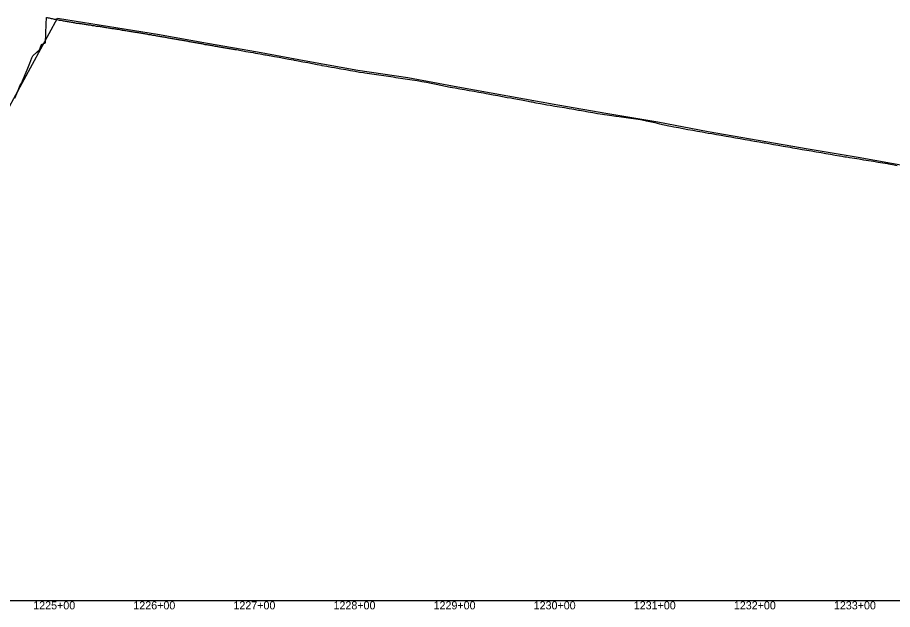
# Model space of a CAD drawing. Extents: x -3793 to 50787, y -1075 to 6138.
# Drawn here: x 9837 to 10712, y 2991 to 3582 of the extents above; entities that cross this region are included whole.
import ezdxf

# ---------------------------------------------------------------- set-up
doc = ezdxf.new("R2010")
doc.units = 0
for name, color, linetype in [('RD_DDB_Profile_EX', 7, 'Continuous'), ('RD_DDB_Profile_PR', 7, 'Continuous'), ('RD_DDB_StaTX', 7, 'Continuous'), ('RD_GPK_Profile_Cell', 7, 'Continuous')]:
    doc.layers.add(name, color=color, linetype=linetype)

msp = doc.modelspace()

# ---------------------------------------------------------------- linework, layer by layer
at = {"layer": 'RD_DDB_Profile_EX'}
for points in [[(9834.61096, 3501.2896), (9837.618951, 3508.38502), (9839.893458, 3513.74946), (9841.581948, 3516.716615), (9842.368427, 3518.553745), (9847.117904, 3529.645745), (9849.881463, 3536.098465), (9851.86738, 3541.539955), (9852.651906, 3543.68932), (9856.616856, 3547.10827), (9859.263828, 3549.389485), (9861.366333, 3554.848615), (9865.381285, 3556.42332), (9866.115809, 3575.222235), (9866.442555, 3581.79077), (9867.04793, 3581.73894), (9868.055562, 3581.53661), (9869.038529, 3581.43695), (9870.053319, 3581.23251), (9871.035677, 3580.93611), (9872.051321, 3580.826795), (9873.045729, 3580.326455), (9874.034441, 3580.175715), (9875.052443, 3580.069135), (9875.614762, 3579.98365), (9876.031586, 3579.920055), (9877.030304, 3579.718775), (9878.049961, 3579.51438), (9879.04926, 3579.30988), (9880.029091, 3579.2052), (9880.364238, 3579.13728), (9881.036182, 3579.002515), (9882.035056, 3578.80081), (9883.033843, 3578.64547), (9884.032851, 3578.44388), (9885.113715, 3578.28242), (9886.038881, 3578.18303), (9887.03277, 3577.932635), (9888.031859, 3577.727785), (9889.030794, 3577.572775), (9890.029632, 3577.370955), (9891.028628, 3577.216965), (9892.036065, 3577.013065), (9893.035242, 3576.85566), (9894.028928, 3576.7009), (9894.612667, 3576.581715), (9895.028149, 3576.48914), (9896.027216, 3576.288335), (9897.026492, 3576.18381), (9898.033407, 3576.081695), (9898.904467, 3576.03656), (9899.362144, 3575.944625), (9899.900567, 3575.83829), (9900.901017, 3575.68808), (9901.897154, 3575.53122), (9902.897964, 3575.48105), (9904.11162, 3575.249815), (9904.902888, 3575.128105), (9905.899114, 3574.924795), (9906.900226, 3574.78044), (9907.896244, 3574.58328), (9908.897, 3574.484775), (9909.901371, 3574.32695), (9910.902579, 3574.175755), (9911.898691, 3573.925955), (9912.899535, 3573.77694), (9913.895892, 3573.66859), (9914.896981, 3573.423075), (9915.901668, 3573.318855), (9916.904393, 3573.21504), (9917.900698, 3573.099595), (9918.360049, 3573.052315), (9918.89668, 3572.99696), (9919.897936, 3572.84692), (9920.894352, 3572.691645)], [(9920.894352, 3572.691645), (9921.903859, 3572.489575), (9923.109525, 3572.329075), (9923.659105, 3572.197195), (9924.657812, 3572.00366), (9925.664673, 3571.89951), (9926.663374, 3571.70814), (9927.859002, 3571.49152), (9928.660422, 3571.41018), (9929.659116, 3571.313975), (9930.657805, 3571.11778), (9931.661888, 3570.972785), (9932.660267, 3570.8267), (9933.658955, 3570.674495), (9934.65764, 3570.576045), (9935.656321, 3570.3829), (9936.654716, 3570.13799), (9937.653397, 3570.08606), (9938.660079, 3570.031515), (9939.658763, 3569.737585), (9940.657178, 3569.59201), (9941.655862, 3569.49156), (9942.107431, 3569.289405), (9942.654547, 3569.054875), (9943.653233, 3569.049105), (9944.651917, 3568.901145), (9945.650351, 3568.79877), (9946.856907, 3568.578665), (9947.653176, 3568.460125), (9948.651867, 3568.262905), (9949.650482, 3568.11442), (9950.64917, 3567.96439), (9951.647857, 3567.814365), (9952.654607, 3567.66272), (9953.653081, 3567.51209), (9954.651783, 3567.31415), (9955.650485, 3567.1662), (9956.649191, 3567.01531), (9957.318388, 3566.86822), (9958.317891, 3566.722805), (9959.321665, 3566.62133), (9960.311996, 3566.523925), (9961.315918, 3566.32872), (9962.311471, 3566.13179), (9963.310119, 3565.93361), (9964.305669, 3565.83896), (9965.309549, 3565.592935), (9965.854813, 3565.45898), (9966.305244, 3565.349005), (9967.304061, 3565.198725), (9968.29969, 3565.003235), (9969.303611, 3564.95165), (9970.302427, 3564.752245), (9970.604289, 3564.677875), (9971.298222, 3564.507335), (9972.302307, 3564.30876), (9973.298028, 3564.163485), (9974.297036, 3564.010645), (9975.353765, 3563.80635), (9976.29679, 3563.66614), (9977.287518, 3563.51588), (9978.29171, 3563.31742), (9979.287607, 3563.07137), (9980.291822, 3562.871925), (9981.282419, 3562.719325), (9982.286804, 3562.520175), (9983.460307, 3562.37049), (9984.464694, 3562.2189), (9984.852718, 3562.141965), (9985.460741, 3562.021685), (9986.462123, 3561.82756), (9987.466465, 3561.628405), (9988.462542, 3561.43151), (9989.602194, 3561.25374), (9990.463157, 3561.08116), (9991.459314, 3560.980675), (9992.455547, 3560.7324), (9993.459903, 3560.63029), (9994.456069, 3560.530475), (9995.452388, 3560.281495), (9996.456952, 3560.129335), (9997.453196, 3559.928145), (9998.451957, 3559.77855), (9999.101147, 3559.64793), (9999.456541, 3559.57626), (10000.452922, 3559.425945), (10001.454489, 3559.229795), (10002.459194, 3559.02698), (10003.455574, 3558.875915), (10003.850623, 3558.816295), (10004.451898, 3558.72445), (10005.456792, 3558.520115), (10006.453294, 3558.36826), (10007.449713, 3558.168765), (10008.6001, 3557.935875), (10009.451068, 3557.763625), (10010.456072, 3557.60938), (10011.452607, 3557.45756), (10012.449242, 3557.30675), (10013.454254, 3557.10052), (10014.450846, 3556.99707)], [(10014.450846, 3556.99707), (10015.452781, 3556.79604), (10016.457782, 3556.64188), (10017.454547, 3556.439345), (10018.099052, 3556.308325), (10018.451362, 3556.239855), (10019.456595, 3556.084215), (10020.539358, 3555.889965), (10021.533127, 3555.692665), (10022.532114, 3555.499785), (10022.848529, 3555.406715), (10023.531172, 3555.20727), (10024.524925, 3555.009135), (10025.523858, 3554.963555), (10026.531284, 3554.864715), (10027.598005, 3554.657005), (10028.511276, 3554.52463), (10029.511221, 3554.32999), (10030.50525, 3554.08052), (10031.505194, 3553.93582), (10032.517634, 3553.78841), (10033.507127, 3553.589095), (10034.507177, 3553.34412), (10035.507054, 3553.24671), (10036.507004, 3553.100555), (10037.096958, 3552.952515), (10037.501098, 3552.85192), (10038.500988, 3552.65302), (10039.50094, 3552.457155), (10040.50309, 3552.353685), (10041.502985, 3552.157325), (10041.846434, 3552.072555), (10042.502941, 3551.9109), (10043.49703, 3551.760135), (10044.496937, 3551.463765), (10045.496894, 3551.465), (10046.595911, 3551.347845), (10047.498957, 3551.21208), (10048.498923, 3551.014295), (10049.493015, 3550.714355), (10050.492935, 3550.61571), (10051.492959, 3550.36771), (10052.487064, 3550.21524), (10053.486994, 3550.11594), (10054.486969, 3549.867045), (10055.521005, 3549.806855), (10056.094863, 3549.70643), (10060.84434, 3548.87202), (10064.048239, 3548.307135), (10065.593816, 3548.0345), (10070.343292, 3547.193505), (10072.987405, 3546.72353), (10075.092769, 3546.34932), (10079.842245, 3545.501935), (10084.591721, 3544.65135), (10085.528852, 3544.482885), (10089.005373, 3543.857995), (10089.341198, 3543.79763), (10094.090674, 3542.94079), (10098.84015, 3542.080805), (10103.589627, 3541.21768), (10108.339103, 3540.35142), (10113.088579, 3539.482025), (10113.993499, 3539.31886), (10116.272012, 3538.88684), (10117.838056, 3538.589185), (10122.587532, 3537.683495), (10127.337009, 3536.774845), (10132.086485, 3535.86323), (10136.835961, 3534.94866), (10141.085013, 3534.12853), (10141.585438, 3534.039905), (10146.334914, 3533.195905), (10147.900887, 3532.91667), (10151.08439, 3532.352135), (10154.170468, 3531.801415), (10155.833867, 3531.50478), (10160.583343, 3530.653635), (10165.332819, 3529.79832), (10170.082296, 3528.938835), (10174.831772, 3528.075185), (10179.061377, 3527.302235), (10179.581248, 3527.23003), (10182.972014, 3526.75252), (10184.330725, 3526.561695), (10189.080201, 3525.89195), (10193.829677, 3525.21952), (10198.579154, 3524.5444), (10203.32863, 3523.8666), (10208.078106, 3523.17875), (10212.827583, 3522.462895), (10215.423454, 3522.0574), (10217.577059, 3521.73063), (10222.326536, 3521.00953), (10227.076012, 3520.287985), (10231.825488, 3519.56599), (10236.574965, 3518.843555), (10240.170596, 3518.287185), (10241.324441, 3518.05617), (10246.073917, 3517.11515), (10250.823394, 3516.166055)], [(10250.823394, 3516.166055), (10255.57287, 3515.216485), (10260.322346, 3514.26644), (10265.071823, 3513.31593), (10269.821299, 3512.364945), (10270.63564, 3512.208435), (10272.124457, 3511.952555), (10274.570775, 3511.530575), (10279.320252, 3510.710425), (10284.069728, 3509.88939), (10288.819204, 3509.067475), (10293.568681, 3508.24468), (10296.745638, 3507.694405), (10298.318157, 3507.403405), (10303.067634, 3506.523415), (10305.652495, 3506.05248), (10307.81711, 3505.65156), (10312.566586, 3504.77014), (10317.316063, 3503.886995), (10322.065539, 3503.00212), (10326.815015, 3502.11552), (10330.363556, 3501.45481), (10331.564492, 3501.2309), (10336.934586, 3500.231155), (10341.063444, 3499.457175), (10345.812921, 3498.56443), (10350.562397, 3497.66926), (10351.571819, 3497.47849), (10355.311873, 3496.768595), (10360.06135, 3495.863885), (10361.660419, 3495.559815), (10364.810826, 3495.03228), (10366.419519, 3494.762125), (10369.560302, 3494.23413), (10374.309779, 3493.43261), (10379.059255, 3492.628), (10383.808732, 3491.82031), (10388.558208, 3491.00954), (10391.362609, 3490.52764), (10393.307684, 3490.195845), (10398.057161, 3489.38253), (10398.886343, 3489.239355), (10402.806637, 3488.565415), (10407.556113, 3487.74575), (10412.30559, 3486.92292), (10417.055066, 3486.09692), (10421.804542, 3485.267755), (10423.834795, 3484.916005), (10426.554019, 3484.557455), (10431.303495, 3483.927995), (10435.208515, 3483.388135), (10436.052971, 3483.275565), (10440.802448, 3482.638695), (10445.551924, 3481.99808), (10450.3014, 3481.353725), (10455.050877, 3480.705635), (10459.982099, 3480.006455), (10464.549829, 3478.990525), (10465.567137, 3478.78741), (10469.299306, 3477.95339), (10474.048782, 3476.8885), (10478.798259, 3475.820085), (10483.547735, 3474.748145), (10488.297211, 3473.672685), (10490.291986, 3473.249685), (10493.046688, 3472.751465), (10497.796164, 3471.88934), (10502.54564, 3471.031925), (10507.295117, 3470.16356), (10512.044593, 3469.29225), (10516.794069, 3468.417995), (10521.543546, 3467.5408), (10527.331218, 3466.473835), (10531.042498, 3465.8499), (10535.791975, 3465.048495), (10540.541451, 3464.24416), (10545.394843, 3463.41546), (10550.040404, 3462.623205), (10554.78988, 3461.81021), (10559.539357, 3460.99421), (10564.288833, 3460.1752), (10569.038309, 3459.353185), (10570.21671, 3459.14425), (10573.787786, 3458.523185), (10578.537262, 3457.694075), (10583.286738, 3456.86186), (10584.337263, 3456.67577), (10588.036215, 3456.02534), (10592.785691, 3455.18704), (10597.535167, 3454.345585), (10602.284644, 3453.50099), (10607.03412, 3452.65325), (10609.280141, 3452.25028), (10611.783596, 3451.824845), (10616.533073, 3451.014475), (10621.282549, 3450.200865), (10626.032025, 3449.384015), (10630.781502, 3448.563925), (10633.757415, 3448.048045), (10635.530978, 3447.7406), (10640.280455, 3446.91405)], [(10640.280455, 3446.91405), (10645.029931, 3446.084265), (10649.779407, 3445.251245), (10654.528884, 3444.414995), (10658.796669, 3443.65973), (10659.27836, 3443.58503), (10664.027836, 3442.845015), (10665.62232, 3442.5954), (10668.777313, 3442.09581), (10673.526789, 3441.341925), (10678.276265, 3440.58624), (10682.712889, 3439.86768), (10683.025742, 3439.817665), (10687.775218, 3439.057435), (10692.524694, 3438.296295), (10697.274171, 3437.53424), (10702.023647, 3436.771275), (10706.773123, 3436.007405), (10707.536259, 3435.87992), (10711.5226, 3435.037695), (10716.272076, 3434.033025)]]:
    msp.add_lwpolyline(points, dxfattribs=at)
at = {"layer": 'RD_DDB_Profile_PR'}
msp.add_lwpolyline([(9827.33, 3489.4465), (9877.33, 3581.2585), (9927.33, 3573.1875), (9977.33, 3565.1075), (10027.33, 3556.309), (10077.33, 3547.55), (10127.33, 3538.376), (10177.33, 3529.2185), (10227.33, 3521.8495), (10277.33, 3512.654), (10327.33, 3503.6195), (10377.33, 3494.521), (10427.33, 3486.0545), (10477.33, 3477.7505), (10527.33, 3468.074), (10577.33, 3459.505), (10627.33, 3450.76), (10677.33, 3442.337), (10727.33, 3433.3195)], dxfattribs=at)
at = {"layer": 'RD_GPK_Profile_Cell'}
msp.add_line((1000, 3000), (46549.603806, 3000), dxfattribs=at)

# ---------------------------------------------------------------- texts
at = {"layer": 'RD_DDB_StaTX'}
for s, p in [('1225+00', (9853.125471, 2991)), ('1225+00', (9853.125471, 2991)), ('1226+00', (9953.125471, 2991)), ('1226+00', (9953.125471, 2991)), ('1227+00', (10053.125471, 2991)), ('1227+00', (10053.125471, 2991)), ('1228+00', (10153.125471, 2991)), ('1228+00', (10153.125471, 2991)), ('1229+00', (10253.125471, 2991)), ('1229+00', (10253.125471, 2991)), ('1230+00', (10353.125471, 2991)), ('1230+00', (10353.125471, 2991)), ('1231+00', (10453.125471, 2991)), ('1231+00', (10453.125471, 2991)), ('1232+00', (10553.125471, 2991)), ('1232+00', (10553.125471, 2991)), ('1233+00', (10653.125471, 2991)), ('1233+00', (10653.125471, 2991))]:
    msp.add_text(s, height=8, dxfattribs=at).set_placement(p)

doc.saveas('drawing.dxf')
